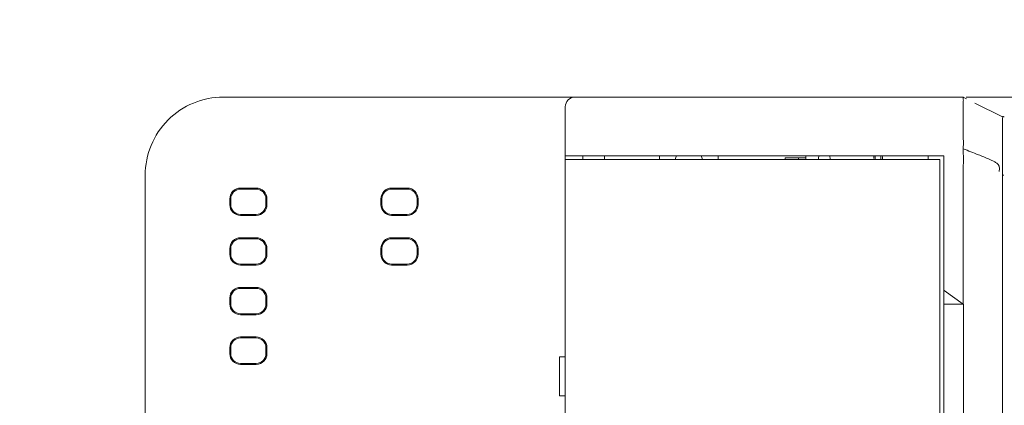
# Model space of a CAD drawing. Header units: millimetres. Extents: x -1114 to 1396, y -630 to 631.
# Tile 672 of 780: x 314 to 364, y 478 to 498. Entities that reach past the tile are written whole.
import ezdxf

# ---------------------------------------------------------------- set-up
doc = ezdxf.new("R2010")
doc.units = ezdxf.units.MM
doc.header["$MEASUREMENT"] = 0

msp = doc.modelspace()

# ---------------------------------------------------------------- linework, layer by layer
at = {"lineweight": 18}
for points, knots in [([(1038.9843, -629.7647), (1038.9843, -629.7647), (-1111.4882, -629.7647), (-1111.4882, -629.7647), (-1111.4882, -629.7647), (-1111.4882, -629.7647), (-1111.4882, 630.7883), (-1111.4882, 630.7883), (-1111.4882, 630.7883), (-1111.4882, 630.7883), (1038.9843, 630.7883), (1038.9843, 630.7883)], [0, 0, 0, 0, 0.3333333, 0.3333333, 0.3333333, 0.3333333, 0.6666667, 0.6666667, 0.6666667, 0.6666667, 1, 1, 1, 1]), ([(324.2239, 494.2623), (323.163, 494.2623), (322.1456, 493.8409), (321.3955, 493.0908), (321.3955, 493.0908), (320.6453, 492.3406), (320.2239, 491.3232), (320.2239, 490.2623)], [0, 0, 0, 0, 0.5, 0.5, 0.5, 0.5, 1, 1, 1, 1]), ([(324.2239, 494.2623), (323.163, 494.2623), (322.1456, 493.8409), (321.3955, 493.0908), (321.3955, 493.0908), (320.6453, 492.3406), (320.2239, 491.3232), (320.2239, 490.2623)], [0, 0, 0, 0, 0.5, 0.5, 0.5, 0.5, 1, 1, 1, 1]), ([(342.2239, 494.2623), (342.0913, 494.2623), (341.9641, 494.2097), (341.8703, 494.1159), (341.8703, 494.1159), (341.7766, 494.0221), (341.7239, 493.8949), (341.7239, 493.7623)], [0, 0, 0, 0, 0.5, 0.5, 0.5, 0.5, 1, 1, 1, 1]), ([(362.095, 494.2596), (362.0932, 494.2543), (362.0929, 494.2415), (362.0933, 494.2215), (362.0933, 494.2215), (362.0935, 494.208), (362.094, 494.1912), (362.0944, 494.171), (362.0944, 494.171), (362.0948, 494.1508), (362.0951, 494.1273), (362.0952, 494.1003), (362.0952, 494.1003), (362.0952, 494.0868), (362.0951, 494.0724), (362.0951, 494.0574), (362.0951, 494.0574), (362.095, 494.0423), (362.0949, 494.0265), (362.0948, 494.0099), (362.0948, 494.0099), (362.0946, 493.9768), (362.0943, 493.9407), (362.094, 493.9016), (362.094, 493.9016), (362.0935, 493.8235), (362.0931, 493.7336), (362.0932, 493.6316), (362.0932, 493.6316), (362.0932, 493.6188), (362.0932, 493.6058), (362.0932, 493.5927), (362.0932, 493.5927), (362.0932, 493.5796), (362.0933, 493.5664), (362.0933, 493.553), (362.0933, 493.553), (362.0933, 493.5262), (362.0934, 493.4988), (362.0935, 493.4709), (362.0935, 493.4709), (362.0937, 493.415), (362.094, 493.3568), (362.0942, 493.2964), (362.0942, 493.2964), (362.0947, 493.1756), (362.0951, 493.0459), (362.0946, 492.9069), (362.0946, 492.9069), (362.0945, 492.8722), (362.0943, 492.8368), (362.0942, 492.8011), (362.0942, 492.8011), (362.0941, 492.7654), (362.0939, 492.7294), (362.0938, 492.6931), (362.0938, 492.6931), (362.0936, 492.6204), (362.0934, 492.5464), (362.0934, 492.471), (362.0934, 492.471), (362.0934, 492.3203), (362.0941, 492.1642), (362.0961, 492.0027)], [0, 0, 0, 0, 0.0625, 0.0625, 0.0625, 0.0625, 0.125, 0.125, 0.125, 0.125, 0.1875, 0.1875, 0.1875, 0.1875, 0.25, 0.25, 0.25, 0.25, 0.3125, 0.3125, 0.3125, 0.3125, 0.375, 0.375, 0.375, 0.375, 0.4375, 0.4375, 0.4375, 0.4375, 0.5, 0.5, 0.5, 0.5, 0.5625, 0.5625, 0.5625, 0.5625, 0.625, 0.625, 0.625, 0.625, 0.6875, 0.6875, 0.6875, 0.6875, 0.75, 0.75, 0.75, 0.75, 0.8125, 0.8125, 0.8125, 0.8125, 0.875, 0.875, 0.875, 0.875, 0.9375, 0.9375, 0.9375, 0.9375, 1, 1, 1, 1]), ([(362.243, 494.2623), (362.2498, 494.2623), (362.2569, 494.2623), (362.2642, 494.2623), (362.2642, 494.2623), (362.3041, 494.2623), (362.3507, 494.2623), (362.4038, 494.2623), (362.4038, 494.2623), (362.457, 494.2623), (362.5168, 494.2623), (362.5833, 494.2623), (362.5833, 494.2623), (362.6166, 494.2623), (362.6517, 494.2623), (362.6881, 494.2623), (362.6881, 494.2623), (362.7245, 494.2623), (362.7623, 494.2623), (362.8014, 494.2623), (362.8014, 494.2623), (362.9581, 494.2623), (363.1368, 494.2623), (363.3376, 494.2623), (363.3376, 494.2623), (363.3878, 494.2623), (363.4394, 494.2623), (363.4924, 494.2623), (363.4924, 494.2623), (363.5454, 494.2623), (363.5994, 494.2623), (363.6543, 494.2623), (363.6543, 494.2623), (363.764, 494.2623), (363.8775, 494.2623), (363.9945, 494.2623), (363.9945, 494.2623), (364.1116, 494.2623), (364.2322, 494.2623), (364.3566, 494.2623), (364.3566, 494.2623), (364.4188, 494.2623), (364.4819, 494.2623), (364.5459, 494.2623), (364.5459, 494.2623), (364.61, 494.2623), (364.6752, 494.2623), (364.7406, 494.2623), (364.7406, 494.2623), (364.8714, 494.2623), (365.0036, 494.2623), (365.1373, 494.2623), (365.1373, 494.2623), (365.2709, 494.2623), (365.406, 494.2623), (365.5424, 494.2623), (365.5424, 494.2623), (365.5765, 494.2623), (365.6107, 494.2623), (365.645, 494.2623), (365.645, 494.2623), (365.6793, 494.2623), (365.7137, 494.2623), (365.7482, 494.2623), (365.7482, 494.2623), (365.8173, 494.2623), (365.8868, 494.2623), (365.9565, 494.2623), (365.9565, 494.2623), (366.0262, 494.2623), (366.096, 494.2623), (366.1657, 494.2623), (366.1657, 494.2623), (366.2354, 494.2623), (366.3052, 494.2623), (366.3749, 494.2623), (366.3749, 494.2623), (366.4447, 494.2623), (366.5144, 494.2623), (366.5841, 494.2623), (366.5841, 494.2623), (366.6539, 494.2623), (366.7236, 494.2623), (366.7933, 494.2623), (366.7933, 494.2623), (366.9328, 494.2623), (367.0723, 494.2623), (367.2118, 494.2623), (367.2118, 494.2623), (369.4434, 494.2623), (371.675, 494.2623), (373.9067, 494.2623), (373.9067, 494.2623), (378.3699, 494.2623), (382.8332, 494.2623), (387.2964, 494.2623)], [0, 0, 0, 0, 0.0416667, 0.0416667, 0.0416667, 0.0416667, 0.0833333, 0.0833333, 0.0833333, 0.0833333, 0.125, 0.125, 0.125, 0.125, 0.1666667, 0.1666667, 0.1666667, 0.1666667, 0.2083333, 0.2083333, 0.2083333, 0.2083333, 0.25, 0.25, 0.25, 0.25, 0.2916667, 0.2916667, 0.2916667, 0.2916667, 0.3333333, 0.3333333, 0.3333333, 0.3333333, 0.375, 0.375, 0.375, 0.375, 0.4166667, 0.4166667, 0.4166667, 0.4166667, 0.4583333, 0.4583333, 0.4583333, 0.4583333, 0.5, 0.5, 0.5, 0.5, 0.5416667, 0.5416667, 0.5416667, 0.5416667, 0.5833333, 0.5833333, 0.5833333, 0.5833333, 0.625, 0.625, 0.625, 0.625, 0.6666667, 0.6666667, 0.6666667, 0.6666667, 0.7083333, 0.7083333, 0.7083333, 0.7083333, 0.75, 0.75, 0.75, 0.75, 0.7916667, 0.7916667, 0.7916667, 0.7916667, 0.8333333, 0.8333333, 0.8333333, 0.8333333, 0.875, 0.875, 0.875, 0.875, 0.9166667, 0.9166667, 0.9166667, 0.9166667, 0.9583333, 0.9583333, 0.9583333, 0.9583333, 1, 1, 1, 1]), ([(364.0936, 493.2635), (364.0941, 493.2639), (364.0945, 493.2643), (364.0959, 493.2644), (364.0959, 493.2644), (364.0973, 493.2646), (364.0999, 493.2644), (364.1033, 493.2641), (364.1033, 493.2641), (364.1098, 493.2636), (364.1193, 493.2625), (364.132, 493.2615), (364.132, 493.2615), (364.1471, 493.2602), (364.1668, 493.2592), (364.1907, 493.2587)], [0, 0, 0, 0, 0.25, 0.25, 0.25, 0.25, 0.5, 0.5, 0.5, 0.5, 0.75, 0.75, 0.75, 0.75, 1, 1, 1, 1]), ([(364.0936, 493.2215), (364.0936, 493.1955), (364.0936, 493.1604), (364.0936, 493.1158), (364.0936, 493.1158), (364.0936, 493.0936), (364.0936, 493.069), (364.0936, 493.0419), (364.0936, 493.0419), (364.0936, 493.0284), (364.0936, 493.0143), (364.0936, 492.9995), (364.0936, 492.9995), (364.0936, 492.9847), (364.0936, 492.9693), (364.0936, 492.9533), (364.0936, 492.9533), (364.0936, 492.9213), (364.0936, 492.887), (364.0936, 492.8505), (364.0936, 492.8505), (364.0936, 492.8323), (364.0936, 492.8135), (364.0936, 492.7941), (364.0936, 492.7941), (364.0936, 492.7748), (364.0936, 492.7549), (364.0936, 492.7346), (364.0936, 492.7346), (364.0936, 492.6533), (364.0936, 492.5652), (364.0936, 492.4707), (364.0936, 492.4707), (364.0936, 492.4235), (364.0936, 492.3746), (364.0936, 492.324), (364.0936, 492.324), (364.0936, 492.2988), (364.0936, 492.2731), (364.0936, 492.247), (364.0936, 492.247), (364.0936, 492.2208), (364.0936, 492.1945), (364.0936, 492.1679), (364.0936, 492.1679), (364.0936, 492.0615), (364.0936, 491.9516), (364.0936, 491.8381), (364.0936, 491.8381), (364.0936, 491.7813), (364.0936, 491.7235), (364.0936, 491.6648), (364.0936, 491.6648), (364.0936, 491.6355), (364.0936, 491.6058), (364.0936, 491.5761), (364.0936, 491.5761), (364.0936, 491.5464), (364.0936, 491.5167), (364.0936, 491.4869), (364.0936, 491.4869), (364.0936, 491.3678), (364.0936, 491.2481), (364.0936, 491.128)], [0, 0, 0, 0, 0.0625, 0.0625, 0.0625, 0.0625, 0.125, 0.125, 0.125, 0.125, 0.1875, 0.1875, 0.1875, 0.1875, 0.25, 0.25, 0.25, 0.25, 0.3125, 0.3125, 0.3125, 0.3125, 0.375, 0.375, 0.375, 0.375, 0.4375, 0.4375, 0.4375, 0.4375, 0.5, 0.5, 0.5, 0.5, 0.5625, 0.5625, 0.5625, 0.5625, 0.625, 0.625, 0.625, 0.625, 0.6875, 0.6875, 0.6875, 0.6875, 0.75, 0.75, 0.75, 0.75, 0.8125, 0.8125, 0.8125, 0.8125, 0.875, 0.875, 0.875, 0.875, 0.9375, 0.9375, 0.9375, 0.9375, 1, 1, 1, 1]), ([(362.0961, 492.0027), (362.0968, 491.9422), (362.0965, 491.8812), (362.0958, 491.8199), (362.0958, 491.8199), (362.0951, 491.7586), (362.094, 491.6969), (362.0931, 491.6351), (362.0931, 491.6351), (362.0913, 491.5115), (362.0904, 491.3872), (362.0966, 491.2623)], [0, 0, 0, 0, 0.3333333, 0.3333333, 0.3333333, 0.3333333, 0.6666667, 0.6666667, 0.6666667, 0.6666667, 1, 1, 1, 1]), ([(363.9339, 490.461), (363.9781, 490.6833), (363.9058, 490.8006), (363.8043, 490.8795), (363.8043, 490.8795), (363.764, 490.9108), (363.7213, 490.9358), (363.6778, 490.9592), (363.6778, 490.9592), (363.591, 491.006), (363.5013, 491.0459), (363.4113, 491.0849), (363.4113, 491.0849), (363.2313, 491.1631), (363.0493, 491.2361), (362.8674, 491.3088), (362.8674, 491.3088), (362.6095, 491.412), (362.3511, 491.5136), (362.0925, 491.6148)], [0, 0, 0, 0, 0.2, 0.2, 0.2, 0.2, 0.4, 0.4, 0.4, 0.4, 0.6, 0.6, 0.6, 0.6, 0.8, 0.8, 0.8, 0.8, 1, 1, 1, 1]), ([(357.8736, 491.2637), (357.8785, 491.2214), (357.8807, 491.1712), (357.8807, 491.1123), (357.8807, 491.1123), (357.8807, 491.0949), (357.8805, 491.0782), (357.8801, 491.0622)], [0, 0, 0, 0, 0.5, 0.5, 0.5, 0.5, 1, 1, 1, 1]), ([(357.9515, 491.0622), (357.952, 491.0785), (357.9523, 491.0953), (357.9523, 491.1123), (357.9523, 491.1123), (357.9523, 491.1669), (357.9499, 491.218), (357.9439, 491.2642)], [0, 0, 0, 0, 0.5, 0.5, 0.5, 0.5, 1, 1, 1, 1]), ([(362.0937, 483.6674), (362.0936, 484.8893), (362.0936, 486.1113), (362.0935, 487.3332), (362.0935, 487.3332), (362.0935, 487.6387), (362.0934, 487.9441), (362.0934, 488.2496), (362.0934, 488.2496), (362.0934, 488.5551), (362.0935, 488.8606), (362.0938, 489.1661), (362.0938, 489.1661), (362.094, 489.3188), (362.0941, 489.4716), (362.0941, 489.6243), (362.0941, 489.6243), (362.0941, 489.777), (362.0938, 489.9298), (362.0934, 490.0825), (362.0934, 490.0825), (362.0925, 490.388), (362.0913, 490.6935), (362.0989, 490.999)], [0, 0, 0, 0, 0.1666667, 0.1666667, 0.1666667, 0.1666667, 0.3333333, 0.3333333, 0.3333333, 0.3333333, 0.5, 0.5, 0.5, 0.5, 0.6666667, 0.6666667, 0.6666667, 0.6666667, 0.8333333, 0.8333333, 0.8333333, 0.8333333, 1, 1, 1, 1]), ([(364.0936, 491.128), (364.0936, 490.8897), (364.0936, 490.6504), (364.0936, 490.4129), (364.0936, 490.4129), (364.0936, 490.4129), (364.0936, 490.4129), (364.0936, 490.4129)], [0, 0, 0, 0, 0.5, 0.5, 0.5, 0.5, 1, 1, 1, 1]), ([(364.0936, 490.4129), (364.0936, 490.1614), (364.0936, 489.9098), (364.0936, 489.6582), (364.0936, 489.6582), (364.0936, 489.4066), (364.0936, 489.1551), (364.0936, 488.9035), (364.0936, 488.9035), (364.0936, 488.4004), (364.0936, 487.8972), (364.0936, 487.3941), (364.0936, 487.3941), (364.0936, 486.3878), (364.0936, 485.3816), (364.0936, 484.3753), (364.0936, 484.3753), (364.0936, 482.3627), (364.0936, 480.3502), (364.0936, 478.3376), (364.0936, 478.3376), (364.0936, 474.3125), (364.0936, 470.2874), (364.0936, 466.2623)], [0, 0, 0, 0, 0.1666667, 0.1666667, 0.1666667, 0.1666667, 0.3333333, 0.3333333, 0.3333333, 0.3333333, 0.5, 0.5, 0.5, 0.5, 0.6666667, 0.6666667, 0.6666667, 0.6666667, 0.8333333, 0.8333333, 0.8333333, 0.8333333, 1, 1, 1, 1]), ([(325.1054, 489.6046), (324.9595, 489.6046), (324.8196, 489.5466), (324.7164, 489.4434), (324.7164, 489.4434), (324.6133, 489.3403), (324.5553, 489.2004), (324.5553, 489.0545)], [0, 0, 0, 0, 0.5, 0.5, 0.5, 0.5, 1, 1, 1, 1]), ([(325.1054, 489.5545), (324.9728, 489.5545), (324.8456, 489.5018), (324.7519, 489.408), (324.7519, 489.408), (324.6581, 489.3143), (324.6054, 489.1871), (324.6054, 489.0545)], [0, 0, 0, 0, 0.5, 0.5, 0.5, 0.5, 1, 1, 1, 1]), ([(326.4555, 489.0545), (326.4555, 489.2004), (326.3975, 489.3403), (326.2944, 489.4434), (326.2944, 489.4434), (326.1912, 489.5466), (326.0513, 489.6046), (325.9054, 489.6046)], [0, 0, 0, 0, 0.5, 0.5, 0.5, 0.5, 1, 1, 1, 1]), ([(326.4054, 489.0545), (326.4054, 489.1871), (326.3527, 489.3143), (326.259, 489.408), (326.259, 489.408), (326.1652, 489.5018), (326.038, 489.5545), (325.9054, 489.5545)], [0, 0, 0, 0, 0.5, 0.5, 0.5, 0.5, 1, 1, 1, 1]), ([(332.8364, 489.6046), (332.6905, 489.6046), (332.5506, 489.5466), (332.4475, 489.4434), (332.4475, 489.4434), (332.3443, 489.3403), (332.2863, 489.2004), (332.2863, 489.0545)], [0, 0, 0, 0, 0.5, 0.5, 0.5, 0.5, 1, 1, 1, 1]), ([(332.8364, 489.5545), (332.7038, 489.5545), (332.5766, 489.5018), (332.4829, 489.408), (332.4829, 489.408), (332.3891, 489.3143), (332.3364, 489.1871), (332.3364, 489.0545)], [0, 0, 0, 0, 0.5, 0.5, 0.5, 0.5, 1, 1, 1, 1]), ([(334.1865, 489.0545), (334.1865, 489.2004), (334.1285, 489.3403), (334.0254, 489.4434), (334.0254, 489.4434), (333.9222, 489.5466), (333.7823, 489.6046), (333.6364, 489.6046)], [0, 0, 0, 0, 0.5, 0.5, 0.5, 0.5, 1, 1, 1, 1]), ([(334.1364, 489.0545), (334.1364, 489.1871), (334.0837, 489.3143), (333.99, 489.408), (333.99, 489.408), (333.8962, 489.5018), (333.769, 489.5545), (333.6364, 489.5545)], [0, 0, 0, 0, 0.5, 0.5, 0.5, 0.5, 1, 1, 1, 1]), ([(324.5553, 488.7545), (324.5553, 488.6086), (324.6133, 488.4687), (324.7164, 488.3655), (324.7164, 488.3655), (324.8196, 488.2624), (324.9595, 488.2044), (325.1054, 488.2044)], [0, 0, 0, 0, 0.5, 0.5, 0.5, 0.5, 1, 1, 1, 1]), ([(324.6054, 488.7545), (324.6054, 488.6219), (324.6581, 488.4947), (324.7519, 488.4009), (324.7519, 488.4009), (324.8456, 488.3072), (324.9728, 488.2545), (325.1054, 488.2545)], [0, 0, 0, 0, 0.5, 0.5, 0.5, 0.5, 1, 1, 1, 1]), ([(332.2863, 488.7545), (332.2863, 488.6086), (332.3443, 488.4687), (332.4475, 488.3655), (332.4475, 488.3655), (332.5506, 488.2624), (332.6905, 488.2044), (332.8364, 488.2044)], [0, 0, 0, 0, 0.5, 0.5, 0.5, 0.5, 1, 1, 1, 1]), ([(332.3364, 488.7545), (332.3364, 488.6219), (332.3891, 488.4947), (332.4829, 488.4009), (332.4829, 488.4009), (332.5766, 488.3072), (332.7038, 488.2545), (332.8364, 488.2545)], [0, 0, 0, 0, 0.5, 0.5, 0.5, 0.5, 1, 1, 1, 1]), ([(325.1054, 487.064), (324.9595, 487.064), (324.8196, 487.006), (324.7164, 486.9028), (324.7164, 486.9028), (324.6133, 486.7997), (324.5553, 486.6598), (324.5553, 486.5139)], [0, 0, 0, 0, 0.5, 0.5, 0.5, 0.5, 1, 1, 1, 1]), ([(325.1054, 487.0139), (324.9728, 487.0139), (324.8456, 486.9612), (324.7519, 486.8674), (324.7519, 486.8674), (324.6581, 486.7737), (324.6054, 486.6465), (324.6054, 486.5139)], [0, 0, 0, 0, 0.5, 0.5, 0.5, 0.5, 1, 1, 1, 1]), ([(326.4555, 486.5139), (326.4555, 486.6598), (326.3975, 486.7997), (326.2944, 486.9028), (326.2944, 486.9028), (326.1912, 487.006), (326.0513, 487.064), (325.9054, 487.064)], [0, 0, 0, 0, 0.5, 0.5, 0.5, 0.5, 1, 1, 1, 1]), ([(326.4054, 486.5139), (326.4054, 486.6465), (326.3527, 486.7737), (326.259, 486.8674), (326.259, 486.8674), (326.1652, 486.9612), (326.038, 487.0139), (325.9054, 487.0139)], [0, 0, 0, 0, 0.5, 0.5, 0.5, 0.5, 1, 1, 1, 1]), ([(332.8364, 487.064), (332.6905, 487.064), (332.5506, 487.006), (332.4475, 486.9028), (332.4475, 486.9028), (332.3443, 486.7997), (332.2863, 486.6598), (332.2863, 486.5139)], [0, 0, 0, 0, 0.5, 0.5, 0.5, 0.5, 1, 1, 1, 1]), ([(332.8364, 487.0139), (332.7038, 487.0139), (332.5766, 486.9612), (332.4829, 486.8674), (332.4829, 486.8674), (332.3891, 486.7737), (332.3364, 486.6465), (332.3364, 486.5139)], [0, 0, 0, 0, 0.5, 0.5, 0.5, 0.5, 1, 1, 1, 1]), ([(334.1865, 486.5139), (334.1865, 486.6598), (334.1285, 486.7997), (334.0254, 486.9028), (334.0254, 486.9028), (333.9222, 487.006), (333.7823, 487.064), (333.6364, 487.064)], [0, 0, 0, 0, 0.5, 0.5, 0.5, 0.5, 1, 1, 1, 1]), ([(334.1364, 486.5139), (334.1364, 486.6465), (334.0837, 486.7737), (333.99, 486.8674), (333.99, 486.8674), (333.8962, 486.9612), (333.769, 487.0139), (333.6364, 487.0139)], [0, 0, 0, 0, 0.5, 0.5, 0.5, 0.5, 1, 1, 1, 1]), ([(324.5553, 486.2139), (324.5553, 486.068), (324.6133, 485.9281), (324.7164, 485.8249), (324.7164, 485.8249), (324.8196, 485.7218), (324.9595, 485.6638), (325.1054, 485.6638)], [0, 0, 0, 0, 0.5, 0.5, 0.5, 0.5, 1, 1, 1, 1]), ([(324.6054, 486.2139), (324.6054, 486.0813), (324.6581, 485.9541), (324.7519, 485.8603), (324.7519, 485.8603), (324.8456, 485.7666), (324.9728, 485.7139), (325.1054, 485.7139)], [0, 0, 0, 0, 0.5, 0.5, 0.5, 0.5, 1, 1, 1, 1]), ([(332.2863, 486.2139), (332.2863, 486.068), (332.3443, 485.9281), (332.4475, 485.8249), (332.4475, 485.8249), (332.5506, 485.7218), (332.6905, 485.6638), (332.8364, 485.6638)], [0, 0, 0, 0, 0.5, 0.5, 0.5, 0.5, 1, 1, 1, 1]), ([(332.3364, 486.2139), (332.3364, 486.0813), (332.3891, 485.9541), (332.4829, 485.8603), (332.4829, 485.8603), (332.5766, 485.7666), (332.7038, 485.7139), (332.8364, 485.7139)], [0, 0, 0, 0, 0.5, 0.5, 0.5, 0.5, 1, 1, 1, 1]), ([(325.1054, 484.5234), (324.9595, 484.5234), (324.8196, 484.4654), (324.7164, 484.3622), (324.7164, 484.3622), (324.6133, 484.2591), (324.5553, 484.1192), (324.5553, 483.9733)], [0, 0, 0, 0, 0.5, 0.5, 0.5, 0.5, 1, 1, 1, 1]), ([(325.1054, 484.4733), (324.9728, 484.4733), (324.8456, 484.4206), (324.7519, 484.3268), (324.7519, 484.3268), (324.6581, 484.2331), (324.6054, 484.1059), (324.6054, 483.9733)], [0, 0, 0, 0, 0.5, 0.5, 0.5, 0.5, 1, 1, 1, 1]), ([(326.4555, 483.9733), (326.4555, 484.1192), (326.3975, 484.2591), (326.2944, 484.3622), (326.2944, 484.3622), (326.1912, 484.4654), (326.0513, 484.5234), (325.9054, 484.5234)], [0, 0, 0, 0, 0.5, 0.5, 0.5, 0.5, 1, 1, 1, 1]), ([(326.4054, 483.9733), (326.4054, 484.1059), (326.3527, 484.2331), (326.259, 484.3268), (326.259, 484.3268), (326.1652, 484.4206), (326.038, 484.4733), (325.9054, 484.4733)], [0, 0, 0, 0, 0.5, 0.5, 0.5, 0.5, 1, 1, 1, 1]), ([(324.5553, 483.6733), (324.5553, 483.5274), (324.6133, 483.3875), (324.7164, 483.2843), (324.7164, 483.2843), (324.8196, 483.1812), (324.9595, 483.1232), (325.1054, 483.1232)], [0, 0, 0, 0, 0.5, 0.5, 0.5, 0.5, 1, 1, 1, 1]), ([(324.6054, 483.6733), (324.6054, 483.5407), (324.6581, 483.4135), (324.7519, 483.3197), (324.7519, 483.3197), (324.8456, 483.226), (324.9728, 483.1733), (325.1054, 483.1733)], [0, 0, 0, 0, 0.5, 0.5, 0.5, 0.5, 1, 1, 1, 1]), ([(362.0984, 483.6623), (362.0984, 482.275), (362.0984, 480.8876), (362.0984, 479.5002), (362.0984, 479.5002), (362.0984, 478.6876), (362.0984, 477.875), (362.0984, 477.0623)], [0, 0, 0, 0, 0.5, 0.5, 0.5, 0.5, 1, 1, 1, 1]), ([(325.1054, 481.9828), (324.9595, 481.9828), (324.8196, 481.9248), (324.7164, 481.8216), (324.7164, 481.8216), (324.6133, 481.7185), (324.5553, 481.5786), (324.5553, 481.4327)], [0, 0, 0, 0, 0.5, 0.5, 0.5, 0.5, 1, 1, 1, 1]), ([(325.1054, 481.9327), (324.9728, 481.9327), (324.8456, 481.88), (324.7519, 481.7862), (324.7519, 481.7862), (324.6581, 481.6925), (324.6054, 481.5653), (324.6054, 481.4327)], [0, 0, 0, 0, 0.5, 0.5, 0.5, 0.5, 1, 1, 1, 1]), ([(326.4555, 481.4327), (326.4555, 481.5786), (326.3975, 481.7185), (326.2944, 481.8216), (326.2944, 481.8216), (326.1912, 481.9248), (326.0513, 481.9828), (325.9054, 481.9828)], [0, 0, 0, 0, 0.5, 0.5, 0.5, 0.5, 1, 1, 1, 1]), ([(326.4054, 481.4327), (326.4054, 481.5653), (326.3527, 481.6925), (326.259, 481.7862), (326.259, 481.7862), (326.1652, 481.88), (326.038, 481.9327), (325.9054, 481.9327)], [0, 0, 0, 0, 0.5, 0.5, 0.5, 0.5, 1, 1, 1, 1]), ([(324.5553, 481.1327), (324.5553, 480.9868), (324.6133, 480.8469), (324.7164, 480.7437), (324.7164, 480.7437), (324.8196, 480.6406), (324.9595, 480.5826), (325.1054, 480.5826)], [0, 0, 0, 0, 0.5, 0.5, 0.5, 0.5, 1, 1, 1, 1]), ([(324.6054, 481.1327), (324.6054, 481.0001), (324.6581, 480.8729), (324.7519, 480.7791), (324.7519, 480.7791), (324.8456, 480.6854), (324.9728, 480.6327), (325.1054, 480.6327)], [0, 0, 0, 0, 0.5, 0.5, 0.5, 0.5, 1, 1, 1, 1])]:
    msp.add_open_spline(points, degree=3, knots=knots, dxfattribs=at)
for points in [[(324.2239, 494.2623), (324.2239, 494.2623), (341.2239, 494.2623), (341.2239, 494.2623)], [(324.2239, 494.2623), (324.2239, 494.2623), (341.2239, 494.2623), (341.2239, 494.2623)], [(341.2239, 494.2623), (341.2239, 494.2623), (342.2239, 494.2623), (342.2239, 494.2623)], [(342.2239, 494.2623), (342.2239, 494.2623), (362.0973, 494.2623), (362.0973, 494.2623)], [(342.2239, 494.2623), (342.2239, 494.2623), (362.0976, 494.2623), (362.0976, 494.2623)], [(362.2632, 494.1762), (362.2632, 494.1762), (362.0783, 494.2664), (362.0783, 494.2664)], [(362.6851, 493.956), (362.6851, 493.956), (364.0936, 493.2586), (364.0936, 493.2586)], [(341.7239, 491.2623), (341.7239, 491.2623), (341.7239, 493.7623), (341.7239, 493.7623)], [(341.7239, 491.2623), (341.7239, 491.2623), (341.7239, 491.062), (341.7239, 491.062)], [(341.7239, 491.062), (341.7239, 491.062), (341.7239, 491.2623), (341.7239, 491.2623)], [(341.7239, 491.2623), (341.7239, 491.2623), (342.2239, 491.2623), (342.2239, 491.2623)], [(341.7239, 491.0623), (341.7239, 491.0623), (341.7239, 469.6623), (341.7239, 469.6623)], [(341.7239, 491.0623), (341.7239, 491.0623), (342.2239, 491.0623), (342.2239, 491.0623)], [(341.7239, 469.6623), (341.7239, 469.6623), (341.7239, 491.0623), (341.7239, 491.0623)], [(342.2239, 491.2623), (342.2239, 491.2623), (361.1008, 491.2623), (361.1008, 491.2623)], [(360.9008, 491.0623), (360.9008, 491.0623), (342.2239, 491.0623), (342.2239, 491.0623)], [(342.6239, 491.2623), (342.6239, 491.2623), (342.6239, 491.0623), (342.6239, 491.0623)], [(342.6239, 491.0623), (342.6239, 491.0623), (342.6239, 491.2623), (342.6239, 491.2623)], [(343.7239, 491.0623), (343.7239, 491.0623), (343.7239, 491.2623), (343.7239, 491.2623)], [(346.5503, 491.2623), (346.5503, 491.2623), (346.5503, 491.0623), (346.5503, 491.0623)], [(347.4179, 491.2623), (347.3879, 491.199), (347.3675, 491.1316), (347.3575, 491.0623)], [(348.7431, 491.0624), (348.7331, 491.1317), (348.7128, 491.1991), (348.6828, 491.2624)], [(349.5503, 491.2623), (349.5503, 491.2623), (349.5503, 491.0623), (349.5503, 491.0623)], [(352.9808, 491.1523), (352.9808, 491.1523), (353.5308, 491.1523), (353.5308, 491.1523)], [(352.9808, 491.1523), (352.9808, 491.1523), (352.9808, 491.0623), (352.9808, 491.0623)], [(353.5308, 491.1523), (353.5308, 491.1523), (353.6558, 491.1523), (353.6558, 491.1523)], [(353.6558, 491.0623), (353.6558, 491.0623), (353.6558, 491.1523), (353.6558, 491.1523)], [(353.6558, 491.1523), (353.6558, 491.1523), (354.0308, 491.1523), (354.0308, 491.1523)], [(353.6558, 491.1523), (353.6558, 491.1523), (353.6558, 491.0623), (353.6558, 491.0623)], [(354.0308, 491.0623), (354.0308, 491.0623), (354.0308, 491.2623), (354.0308, 491.2623)], [(354.721, 491.2623), (354.6861, 491.2019), (354.6734, 491.1312), (354.685, 491.0624)], [(355.2808, 491.1123), (355.2808, 491.165), (355.2669, 491.2167), (355.2406, 491.2624)], [(355.2766, 491.0623), (355.2794, 491.0788), (355.2808, 491.0956), (355.2808, 491.1123)], [(357.5177, 491.2642), (357.5117, 491.218), (357.5094, 491.1669), (357.5094, 491.1123)], [(357.5809, 491.1123), (357.5809, 491.1713), (357.5832, 491.2214), (357.588, 491.2638)], [(357.5815, 491.0622), (357.5811, 491.0781), (357.5809, 491.0949), (357.5809, 491.1123)], [(360.3008, 491.2623), (360.3008, 491.2623), (360.3008, 491.062), (360.3008, 491.062)], [(360.9008, 491.0623), (360.9008, 491.0623), (360.9008, 469.6623), (360.9008, 469.6623)], [(361.1008, 491.2623), (361.1008, 491.2623), (361.1008, 484.3623), (361.1008, 484.3623)], [(362.0989, 490.999), (362.1011, 491.0868), (362.1009, 491.1746), (362.0966, 491.2623)], [(320.2239, 477.0651), (320.2239, 477.0651), (320.2239, 490.2623), (320.2239, 490.2623)], [(320.2239, 477.0651), (320.2239, 477.0651), (320.2239, 490.2623), (320.2239, 490.2623)], [(364.0936, 490.2623), (364.0936, 490.2623), (364.1162, 490.2623), (364.1603, 490.2623)], [(324.7519, 489.408), (324.7519, 489.408), (324.7172, 489.4427), (324.7172, 489.4427)], [(325.1054, 489.6046), (325.1054, 489.6046), (325.9054, 489.6046), (325.9054, 489.6046)], [(325.1054, 489.5545), (325.1054, 489.5545), (325.9054, 489.5545), (325.9054, 489.5545)], [(326.2937, 489.4427), (326.2937, 489.4427), (326.259, 489.408), (326.259, 489.408)], [(332.4482, 489.4427), (332.4482, 489.4427), (332.4829, 489.408), (332.4829, 489.408)], [(332.8364, 489.6046), (332.8364, 489.6046), (333.6364, 489.6046), (333.6364, 489.6046)], [(332.8364, 489.5545), (332.8364, 489.5545), (333.6364, 489.5545), (333.6364, 489.5545)], [(333.99, 489.408), (333.99, 489.408), (334.0247, 489.4427), (334.0247, 489.4427)], [(324.5553, 489.0545), (324.5553, 489.0545), (324.5553, 488.7545), (324.5553, 488.7545)], [(324.6054, 488.7545), (324.6054, 488.7545), (324.6054, 489.0545), (324.6054, 489.0545)], [(326.4054, 489.0545), (326.4054, 489.0545), (326.4054, 488.7545), (326.4054, 488.7545)], [(326.4555, 489.0545), (326.4555, 489.0545), (326.4555, 488.7545), (326.4555, 488.7545)], [(332.2863, 489.0545), (332.2863, 489.0545), (332.2863, 488.7545), (332.2863, 488.7545)], [(332.3364, 488.7545), (332.3364, 488.7545), (332.3364, 489.0545), (332.3364, 489.0545)], [(334.1364, 489.0545), (334.1364, 489.0545), (334.1364, 488.7545), (334.1364, 488.7545)], [(334.1865, 489.0545), (334.1865, 489.0545), (334.1865, 488.7545), (334.1865, 488.7545)], [(324.7172, 488.3662), (324.7172, 488.3662), (324.7519, 488.4009), (324.7519, 488.4009)], [(325.9054, 488.2545), (326.1815, 488.2545), (326.4054, 488.4783), (326.4054, 488.7545)], [(325.9054, 488.2044), (326.2092, 488.2044), (326.4555, 488.4507), (326.4555, 488.7545)], [(326.259, 488.4009), (326.259, 488.4009), (326.2937, 488.3662), (326.2937, 488.3662)], [(332.4482, 488.3662), (332.4482, 488.3662), (332.4829, 488.4009), (332.4829, 488.4009)], [(333.6364, 488.2044), (333.9402, 488.2044), (334.1865, 488.4507), (334.1865, 488.7545)], [(333.6364, 488.2545), (333.9125, 488.2545), (334.1364, 488.4783), (334.1364, 488.7545)], [(334.0247, 488.3662), (334.0247, 488.3662), (333.99, 488.4009), (333.99, 488.4009)], [(325.9054, 488.2545), (325.9054, 488.2545), (325.1054, 488.2545), (325.1054, 488.2545)], [(325.1054, 488.2044), (325.1054, 488.2044), (325.9054, 488.2044), (325.9054, 488.2044)], [(333.6364, 488.2545), (333.6364, 488.2545), (332.8364, 488.2545), (332.8364, 488.2545)], [(332.8364, 488.2044), (332.8364, 488.2044), (333.6364, 488.2044), (333.6364, 488.2044)], [(324.7519, 486.8674), (324.7519, 486.8674), (324.7172, 486.9021), (324.7172, 486.9021)], [(325.1054, 487.064), (325.1054, 487.064), (325.9054, 487.064), (325.9054, 487.064)], [(325.1054, 487.0139), (325.1054, 487.0139), (325.9054, 487.0139), (325.9054, 487.0139)], [(326.2937, 486.9021), (326.2937, 486.9021), (326.259, 486.8674), (326.259, 486.8674)], [(332.4829, 486.8674), (332.4829, 486.8674), (332.4482, 486.9021), (332.4482, 486.9021)], [(332.8364, 487.064), (332.8364, 487.064), (333.6364, 487.064), (333.6364, 487.064)], [(332.8364, 487.0139), (332.8364, 487.0139), (333.6364, 487.0139), (333.6364, 487.0139)], [(333.99, 486.8674), (333.99, 486.8674), (334.0247, 486.9021), (334.0247, 486.9021)], [(324.5553, 486.5139), (324.5553, 486.5139), (324.5553, 486.2139), (324.5553, 486.2139)], [(324.6054, 486.2139), (324.6054, 486.2139), (324.6054, 486.5139), (324.6054, 486.5139)], [(326.4054, 486.5139), (326.4054, 486.5139), (326.4054, 486.2139), (326.4054, 486.2139)], [(326.4555, 486.5139), (326.4555, 486.5139), (326.4555, 486.2139), (326.4555, 486.2139)], [(332.2863, 486.5139), (332.2863, 486.5139), (332.2863, 486.2139), (332.2863, 486.2139)], [(332.3364, 486.2139), (332.3364, 486.2139), (332.3364, 486.5139), (332.3364, 486.5139)], [(334.1364, 486.5139), (334.1364, 486.5139), (334.1364, 486.2139), (334.1364, 486.2139)], [(334.1865, 486.5139), (334.1865, 486.5139), (334.1865, 486.2139), (334.1865, 486.2139)], [(324.7172, 485.8256), (324.7172, 485.8256), (324.7519, 485.8603), (324.7519, 485.8603)], [(325.9054, 485.7139), (326.1815, 485.7139), (326.4054, 485.9377), (326.4054, 486.2139)], [(325.9054, 485.6638), (326.2092, 485.6638), (326.4555, 485.9101), (326.4555, 486.2139)], [(326.2937, 485.8256), (326.2937, 485.8256), (326.259, 485.8603), (326.259, 485.8603)], [(332.4482, 485.8256), (332.4482, 485.8256), (332.4829, 485.8603), (332.4829, 485.8603)], [(333.6364, 485.6638), (333.9402, 485.6638), (334.1865, 485.9101), (334.1865, 486.2139)], [(333.6364, 485.7139), (333.9125, 485.7139), (334.1364, 485.9377), (334.1364, 486.2139)], [(334.0247, 485.8256), (334.0247, 485.8256), (333.99, 485.8603), (333.99, 485.8603)], [(325.9054, 485.7139), (325.9054, 485.7139), (325.1054, 485.7139), (325.1054, 485.7139)], [(325.1054, 485.6638), (325.1054, 485.6638), (325.9054, 485.6638), (325.9054, 485.6638)], [(333.6364, 485.7139), (333.6364, 485.7139), (332.8364, 485.7139), (332.8364, 485.7139)], [(332.8364, 485.6638), (332.8364, 485.6638), (333.6364, 485.6638), (333.6364, 485.6638)], [(324.7172, 484.3615), (324.7172, 484.3615), (324.7519, 484.3268), (324.7519, 484.3268)], [(325.1054, 484.5234), (325.1054, 484.5234), (325.9054, 484.5234), (325.9054, 484.5234)], [(325.1054, 484.4733), (325.1054, 484.4733), (325.9054, 484.4733), (325.9054, 484.4733)], [(326.2937, 484.3615), (326.2937, 484.3615), (326.259, 484.3268), (326.259, 484.3268)], [(361.1008, 483.6623), (361.1008, 483.6623), (361.1008, 484.3623), (361.1008, 484.3623)], [(361.1008, 484.3623), (361.1008, 484.3623), (361.1109, 484.3623), (361.1109, 484.3623)], [(361.1109, 484.3623), (361.1109, 484.3623), (362.0937, 483.6674), (362.0937, 483.6674)], [(324.5553, 483.9733), (324.5553, 483.9733), (324.5553, 483.6733), (324.5553, 483.6733)], [(324.6054, 483.6733), (324.6054, 483.6733), (324.6054, 483.9733), (324.6054, 483.9733)], [(326.4054, 483.9733), (326.4054, 483.9733), (326.4054, 483.6733), (326.4054, 483.6733)], [(326.4555, 483.9733), (326.4555, 483.9733), (326.4555, 483.6733), (326.4555, 483.6733)], [(324.7519, 483.3197), (324.7519, 483.3197), (324.7172, 483.285), (324.7172, 483.285)], [(325.9054, 483.1733), (326.1815, 483.1733), (326.4054, 483.3971), (326.4054, 483.6733)], [(325.9054, 483.1232), (326.2092, 483.1232), (326.4555, 483.3695), (326.4555, 483.6733)], [(326.2937, 483.285), (326.2937, 483.285), (326.259, 483.3197), (326.259, 483.3197)], [(361.1008, 477.0623), (361.1008, 477.0623), (361.1008, 483.6623), (361.1008, 483.6623)], [(362.0984, 483.6623), (362.0984, 483.6623), (361.1008, 483.6623), (361.1008, 483.6623)], [(362.0937, 483.6674), (362.0953, 483.6657), (362.0968, 483.664), (362.0984, 483.6623)], [(325.9054, 483.1733), (325.9054, 483.1733), (325.1054, 483.1733), (325.1054, 483.1733)], [(325.1054, 483.1232), (325.1054, 483.1232), (325.9054, 483.1232), (325.9054, 483.1232)], [(324.7172, 481.8209), (324.7172, 481.8209), (324.7519, 481.7862), (324.7519, 481.7862)], [(325.1054, 481.9828), (325.1054, 481.9828), (325.9054, 481.9828), (325.9054, 481.9828)], [(325.1054, 481.9327), (325.1054, 481.9327), (325.9054, 481.9327), (325.9054, 481.9327)], [(326.259, 481.7862), (326.259, 481.7862), (326.2937, 481.8209), (326.2937, 481.8209)], [(324.5553, 481.4327), (324.5553, 481.4327), (324.5553, 481.1327), (324.5553, 481.1327)], [(324.6054, 481.1327), (324.6054, 481.1327), (324.6054, 481.4327), (324.6054, 481.4327)], [(326.4054, 481.4327), (326.4054, 481.4327), (326.4054, 481.1327), (326.4054, 481.1327)], [(326.4555, 481.4327), (326.4555, 481.4327), (326.4555, 481.1327), (326.4555, 481.1327)], [(324.7172, 480.7444), (324.7172, 480.7444), (324.7519, 480.7791), (324.7519, 480.7791)], [(325.9054, 480.6327), (326.1815, 480.6327), (326.4054, 480.8565), (326.4054, 481.1327)], [(325.9054, 480.5826), (326.2092, 480.5826), (326.4555, 480.8289), (326.4555, 481.1327)], [(326.2937, 480.7444), (326.2937, 480.7444), (326.259, 480.7791), (326.259, 480.7791)], [(341.4239, 480.9623), (341.4239, 480.9623), (341.4239, 478.9623), (341.4239, 478.9623)], [(341.6239, 480.9623), (341.6239, 480.9623), (341.4239, 480.9623), (341.4239, 480.9623)], [(341.7239, 480.9623), (341.7239, 480.9623), (341.6239, 480.9623), (341.6239, 480.9623)], [(325.9054, 480.6327), (325.9054, 480.6327), (325.1054, 480.6327), (325.1054, 480.6327)], [(325.1054, 480.5826), (325.1054, 480.5826), (325.9054, 480.5826), (325.9054, 480.5826)], [(341.6239, 478.9623), (341.6239, 478.9623), (341.4239, 478.9623), (341.4239, 478.9623)], [(341.7239, 478.9623), (341.7239, 478.9623), (341.6239, 478.9623), (341.6239, 478.9623)]]:
    msp.add_open_spline(points, degree=3, dxfattribs=at)

doc.saveas('drawing.dxf')
